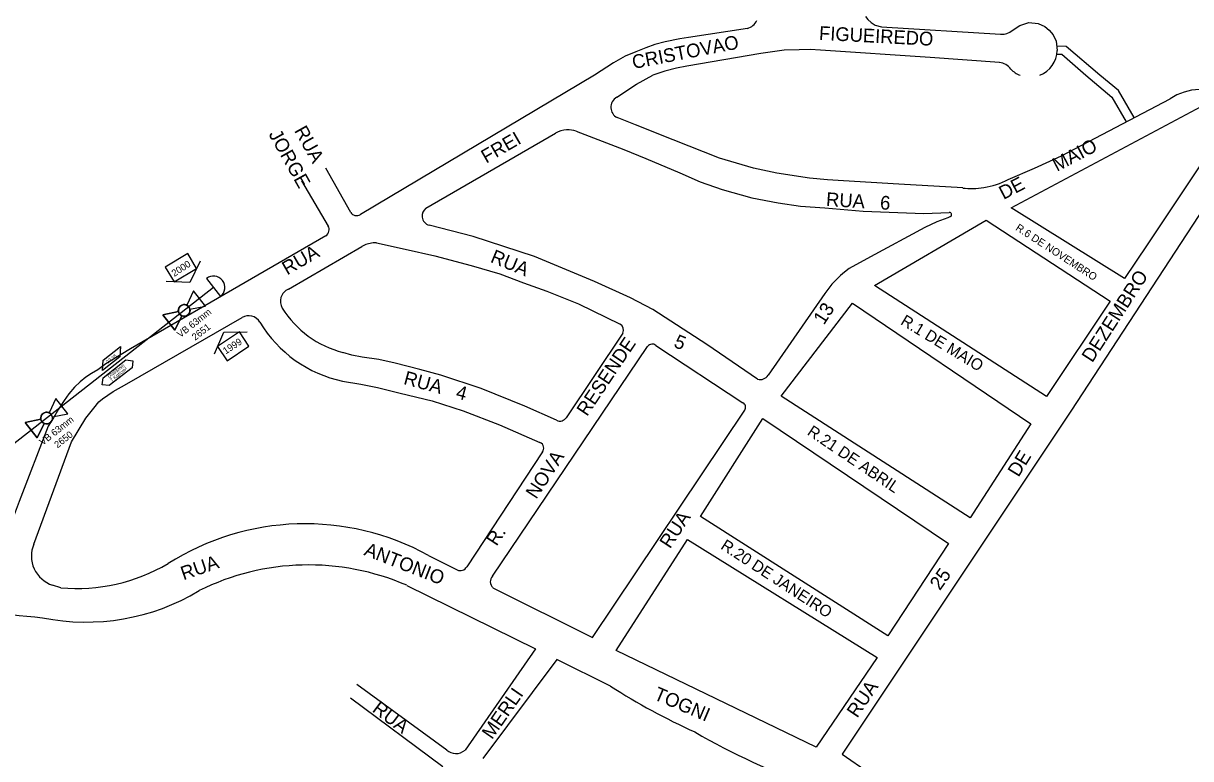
# Model space of a CAD drawing. Extents: x 325709 to 364434, y 7573432 to 7597073.
# Drawn here: x 334613 to 335123, y 7590704 to 7591025 of the extents above; entities that cross this region are included whole.
import ezdxf

# ---------------------------------------------------------------- set-up
doc = ezdxf.new("R2010")
doc.units = 0
for name, color, linetype in [('EDIFOBRAEXIS', 7, 'Continuous'), ('FORMATO', 7, 'Continuous'), ('LOGRADOURO', 7, 'Continuous'), ('LOGRADOURO_TEXTO', 7, 'Continuous'), ('NUM_REF', 7, 'Continuous'), ('SIMBOLO', 7, 'Continuous'), ('TEXTO', 7, 'Continuous'), ('TUBO_PEAD_GN_63', 7, 'Continuous'), ('VALVULA_PEAD_63', 7, 'Continuous'), ('VES - BLOQUEIIO', 7, 'Continuous')]:
    doc.layers.add(name, color=color, linetype=linetype)

# ---------------------------------------------------------------- blocks, each defined once
blk = doc.blocks.new('VALVULA_PEAD_DN_63')
at = {"layer": 'VALVULA_PEAD_63'}
for points in [[(-1.14, 0.57), (-4.25, 2.13), (-4.25, -2.13), (-1.14, -0.57)], [(-1.14, -0.57), (-4.25, -2.13), (-4.25, 2.13), (-1.14, 0.57)], [(1.14, -0.57), (4.25, -2.13), (4.25, 2.13), (1.14, 0.57)], [(1.14, -0.57), (4.25, -2.13), (4.25, 2.13), (1.14, 0.57)]]:
    blk.add_lwpolyline(points, dxfattribs=at)
blk.add_circle((0, 0), 1.28, dxfattribs=at)
for start, end in [(90, 270), (153.4349, 206.5651), (270, 90), (0, 26.5651), (333.4349, 0)]:
    blk.add_arc((0, 0), 1.28, start, end, dxfattribs=at)
blk = doc.blocks.new('NUM_REF')
at = {"layer": 'NUM_REF'}
blk.add_lwpolyline([(-4.3125, 0.9375), (0, 3.75), (4.3125, 0.9375)], dxfattribs=at)
blk.add_lwpolyline([(2.875, -1.875), (2.875, 1.875), (-2.875, 1.875), (-2.875, -1.875)], close=True, dxfattribs=at)

msp = doc.modelspace()

# ---------------------------------------------------------------- linework, layer by layer
at = {"layer": 'EDIFOBRAEXIS'}
for points in [[(335083.6, 7591001.91), (335068.93, 7591014.49), (335064.73, 7591014.54)], [(335064.76, 7591011.13), (335067.04, 7591011.11), (335077.49, 7591001.91)], [(335077.49, 7591001.91), (335088.83, 7590992.4), (335095.08, 7590981.62)], [(335098.63, 7590983.44), (335091.75, 7590995.25), (335083.6, 7591001.91)]]:
    msp.add_lwpolyline(points, dxfattribs=at)
at = {"layer": 'LOGRADOURO'}
for p, q in [((334862.88, 7591001.91), (334760.63, 7590941.06)), ((334789.19, 7590943.86), (334845.84, 7590976.61)), ((334756.34, 7590941.94), (334745.45, 7590961.35)), ((334734.78, 7590955.76), (334746.47, 7590936.08)), ((335094.33, 7590913.19), (335044.91, 7590943.99)), ((334985.16, 7590910.14), (335033.96, 7590938.57)), ((335018.37, 7590940.24), (335017.11, 7590939.71)), ((335033.96, 7590938.57), (335088.15, 7590903.28)), ((334729.14, 7590908.48), (334761.18, 7590927.12)), ((335060.31, 7590861.66), (334985.16, 7590910.14)), ((334944.41, 7590861.88), (334975.47, 7590902.34)), ((334975.47, 7590902.34), (335053.39, 7590849.69)), ((335088.15, 7590903.28), (335060.31, 7590861.66)), ((334875.25, 7590889.35), (334850.42, 7590852.35)), ((334818.23, 7590783.3), (334886.06, 7590883.46)), ((334889.66, 7590883.99), (334927.65, 7590858.97)), ((335026.89, 7590808.66), (334944.41, 7590861.88)), ((334861.99, 7590756.45), (334928.47, 7590855.77)), ((334909.11, 7590809.29), (334936.37, 7590852.05)), ((334936.37, 7590852.05), (335017.47, 7590797.53)), ((335053.39, 7590849.69), (335026.89, 7590808.66)), ((334840.06, 7590837.53), (334807.03, 7590787.36)), ((334990.9, 7590757.16), (334909.11, 7590809.29)), ((334872.35, 7590750.83), (334903.43, 7590799.19)), ((334903.43, 7590799.19), (334986.3, 7590747.75)), ((335017.47, 7590797.53), (334990.9, 7590757.16)), ((334790.37, 7590792.26), (334802.87, 7590786.01)), ((334629.75, 7590778.14), (334626.14, 7590779.31)), ((334780.8, 7590779.24), (334837.05, 7590751.59)), ((334818.44, 7590778.22), (334861.99, 7590756.45)), ((334837.05, 7590751.59), (334806.28, 7590707.29)), ((334846.44, 7590746.85), (334814.07, 7590703.59)), ((334869.9, 7590735.21), (334846.44, 7590746.85)), ((334959.61, 7590708.6), (334872.35, 7590750.83)), ((334986.3, 7590747.75), (334959.61, 7590708.6)), ((334798.3, 7590707.35), (334759.02, 7590735.94)), ((334756.24, 7590730.12), (334796.54, 7590700.17)), ((334971.06, 7590705.58), (334982.81, 7590697.41))]:
    msp.add_line(p, q, dxfattribs=at)
for points in [[(334981.22, 7591027.55), (334982.29, 7591026.2), (334983.66, 7591024.89), (334985.38, 7591023.7), (334988.27, 7591023.09), (335040.12, 7591019.83), (335041.8, 7591019.9), (335042.99, 7591020.15), (335044.24, 7591020.67), (335045.31, 7591021.36), (335048.7, 7591023.66), (335052.5, 7591024.85), (335056.59, 7591024.46), (335059.53, 7591023.22), (335061.44, 7591021.63), (335063.17, 7591019.52), (335064.46, 7591016.76), (335064.95, 7591012.69)], [(334929.68, 7591022.35), (334903.92, 7591018.37), (334900.11, 7591017.8), (334893.77, 7591016.55), (334889.16, 7591015.3), (334885.27, 7591013.86), (334880.91, 7591012.12), (334876.28, 7591010.18), (334871.14, 7591007.38), (334862.88, 7591001.91)], [(334945.72, 7591012.81), (334935.53, 7591011.39), (334903.15, 7591005.88), (334898.7, 7591004.92), (334893.55, 7591003.71), (334888.36, 7591001.91)], [(335039.68, 7591007.52), (335009.48, 7591009.68), (334961.63, 7591012.86), (334957.09, 7591013.08), (334952.17, 7591012.99), (334945.72, 7591012.81)], [(334872.53, 7590992.3), (334881.23, 7590997.94), (334888.36, 7591001.91)], [(335043.57, 7590956.44), (335054.99, 7590961.3), (335066.81, 7590966.77), (335114.23, 7590991.61)], [(335044.91, 7590943.99), (335127.82, 7590988.26), (335133.67, 7590984.02)], [(335023.67, 7590952.68), (334995.79, 7590954.37), (334971.6, 7590955.88), (334964.59, 7590956.3), (334956.69, 7590957), (334942.43, 7590959.21), (334932.34, 7590961.29), (334917.48, 7590965.72), (334897.16, 7590973.77), (334880.75, 7590980.25), (334872.68, 7590983.43)], [(335133.67, 7590984.02), (335139.07, 7590980.11), (335125.77, 7590960.18), (335104.22, 7590927.86), (335094.33, 7590913.19)], [(334854.76, 7590977.42), (334875.65, 7590969.43), (334885.24, 7590965.6), (334900.14, 7590959.26), (334909, 7590955.33), (334918.55, 7590952.04), (334931.51, 7590948.36), (334943.08, 7590946.2), (334952.76, 7590944.75), (334963.5, 7590943.98), (334980.23, 7590942.61), (335006.75, 7590941.52), (335017.82, 7590941.99)], [(335146.85, 7590971.39), (335070.88, 7590855.28), (334971.06, 7590705.58)], [(334934.1, 7590869.3), (334911.92, 7590884.34), (334888.39, 7590899.67), (334878.56, 7590904.76), (334862.88, 7590911.9), (334836.59, 7590922.79), (334809.83, 7590931.5), (334790.68, 7590936.45)], [(335017.11, 7590939.71), (335012.36, 7590937.86), (335007.17, 7590935.48), (334983.42, 7590922.62), (334974.12, 7590917.57), (334972.01, 7590916), (334970.33, 7590914.52), (334968.99, 7590913.24), (334967.82, 7590912.01), (334966.49, 7590910.63), (334963.44, 7590906.58), (334938.64, 7590871.05)], [(334745.46, 7590931.74), (334660.12, 7590882.49), (334649.35, 7590875.9), (334645.83, 7590873.31), (334643.18, 7590871.67), (334640.58, 7590870.05), (334638.23, 7590868.05), (334635.73, 7590865.74), (334633.24, 7590862.85), (334631.13, 7590859.88), (334628.66, 7590856.2), (334626.49, 7590852.36), (334624.21, 7590848.73), (334611.59, 7590815.82), (334607.14, 7590804.15), (334605.04, 7590799.87), (334602.67, 7590796.78), (334599.66, 7590794.71), (334595.82, 7590793.08), (334592.11, 7590792.37), (334589.26, 7590792.06), (334586.37, 7590792.15), (334583.42, 7590792.8)], [(334767.67, 7590928.73), (334780.14, 7590926.04), (334793.15, 7590923.14), (334808.93, 7590918.83), (334821.43, 7590915.18), (334831.83, 7590911.35), (334841.96, 7590907.68), (334855.91, 7590902.18), (334874.06, 7590893.19)], [(334617.93, 7590797.26), (334634.4, 7590841.95), (334640.62, 7590852.25), (334644.2, 7590856.63), (334646.37, 7590859.32), (334647.9, 7590860.62), (334652.53, 7590863.83), (334658.59, 7590867.26), (334708.92, 7590896.18)], [(334846.23, 7590851.37), (334832.39, 7590857.49), (334813.32, 7590865.09), (334795.77, 7590870.93), (334786.49, 7590873.44), (334775.81, 7590876.27), (334768.59, 7590877.75), (334761.31, 7590878.87), (334756.8, 7590879.72), (334752.97, 7590880.9)], [(334752.83, 7590868.35), (334760.75, 7590867.05), (334767.99, 7590865.57), (334777.91, 7590863.1), (334791.96, 7590859.76), (334805.44, 7590855.4), (334821.32, 7590849.23), (334839.03, 7590841.65)]]:
    msp.add_lwpolyline(points, dxfattribs=at)
for centre, radius, start, end in [((334927.76, 7591028.79), 6.72, 286.5509, 333.2081), ((335053.02, 7591013.01), 11.93, 291.5405, 358.45), ((335038.8, 7591000.3), 7.27, 35.5878, 83.0646), ((335053.07, 7591012.96), 11.87, 225.2312, 248.5688), ((334875.07, 7590987.91), 5.07, 119.9962, 182.9027), ((335127.77, 7590971.22), 24.48, 60.0678, 123.5626), ((334875.07, 7590987.91), 5.07, 182.9027, 241.885), ((334851.17, 7590967.39), 10.65, 92.6701, 120.0366), ((334851.17, 7590967.39), 10.65, 70.2929, 92.6701), ((335027.4, 7590987.39), 34.92, 279.1218, 297.5772), ((335027.4, 7590987.39), 34.92, 263.8637, 279.1218), ((334758.97, 7590943.85), 3.25, 216.0323, 254.8304), ((334758.97, 7590943.85), 3.25, 254.8304, 300.7841), ((334791.73, 7590940.51), 4.2, 127.2681, 187.3962), ((335017.9, 7590941.05), 0.945, 300.3642, 94.5326), ((334743.7, 7590934.43), 3.22, 348.9728, 30.7168), ((334791.73, 7590940.51), 4.2, 187.3962, 255.5053), ((334743.7, 7590934.43), 3.22, 303.1253, 348.9728), ((334767.1, 7590917.16), 11.58, 95.0284, 120.7526), ((334767.1, 7590917.16), 11.58, 87.2169, 95.0284), ((334731.29, 7590903.24), 5.66, 162.7142, 211.6538), ((334731.29, 7590903.24), 5.66, 112.3016, 162.7142), ((334763.49, 7590923.09), 43.49, 211.6538, 255.9961), ((334711.74, 7590891.27), 5.67, 75.937, 119.8913), ((334711.74, 7590891.27), 5.67, 29.4171, 75.937), ((334764.38, 7590922.86), 55.72, 211.127, 258.0384), ((334872.69, 7590890.66), 2.87, 332.8916, 61.5497), ((334888.1, 7590882.08), 2.47, 95.6817, 145.895), ((334888.1, 7590882.08), 2.47, 50.8944, 95.6817), ((334935.38, 7590872.75), 3.68, 249.6437, 332.3501), ((334926.62, 7590857), 2.22, 326.4104, 62.2826), ((334847.8, 7590854.11), 3.16, 240.1936, 286.5449), ((334847.8, 7590854.11), 3.16, 286.5449, 326.1392), ((334837.98, 7590839.2), 2.67, 9.1645, 66.8365), ((334837.98, 7590839.2), 2.67, 321.3309, 9.1645), ((334736.45, 7590694.14), 111.96, 61.2075, 122.3524), ((334630.21, 7590792.02), 13.34, 156.8785, 252.2641), ((334636.46, 7590857.19), 79.33, 265.1505, 300.3444), ((334737.95, 7590680.61), 107.54, 66.5205, 116.4033), ((334681.91, 7591425.69), 663.32, 255.31048, 264.79804), ((334804.28, 7590788.73), 3.07, 242.5495, 333.508), ((334821.03, 7590780.87), 3.7, 139.1947, 225.6523), ((334640.77, 7590858.69), 95.5, 258.5233, 301.1179), ((335022.49, 7590972.31), 281.97, 237.2368, 245.7358), ((335054.14, 7590968.71), 293.26, 239.7994, 262.1319), ((334802.96, 7590713.2), 7.47, 231.4449, 263.6115), ((334802.1, 7590712.3), 6.53, 270.2446, 309.8537)]:
    msp.add_arc(centre, radius, start, end, dxfattribs=at)
at = {"layer": 'SIMBOLO'}
for points in [[(334655.46, 7590878.92), (334647.89, 7590873), (334648.17, 7590877.51), (334655.74, 7590883.43)], [(334648.18, 7590869.87), (334658.13, 7590877.65), (334661.2, 7590877.27), (334661.2, 7590877.27), (334660.82, 7590874.2), (334650.88, 7590866.42), (334647.81, 7590866.8), (334647.81, 7590866.8)]]:
    msp.add_lwpolyline(points, close=True, dxfattribs=at)
at = {"layer": 'TUBO_PEAD_GN_63'}
for p, q in [((334693.3, 7590913.17), (334699.46, 7590905.3)), ((334696.38, 7590909.23), (334608.45, 7590840.49))]:
    msp.add_line(p, q, dxfattribs=at)
msp.add_arc((334696.38, 7590909.23), 5, 308.0199, 128.0199, dxfattribs=at)

# ---------------------------------------------------------------- block references
at = {"layer": 'FORMATO'}
for p, xscale, yscale, rotation in [((334682.19, 7590917.87), 1.999999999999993, 1.9999999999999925, -149.07805125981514), ((334705.04, 7590883.56), 1.9999999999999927, 1.9999999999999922, 33.95383775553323)]:
    msp.add_blockref('NUM_REF', p, dxfattribs=dict(at, xscale=xscale, yscale=yscale, rotation=rotation))
at = {"layer": 'VES - BLOQUEIIO', "xscale": 1.9999999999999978, "yscale": 1.9999999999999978, "rotation": 38.01985760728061}
for p in [(334683.6, 7590899.24), (334623.49, 7590852.25)]:
    msp.add_blockref('VALVULA_PEAD_DN_63', p, dxfattribs=at)

# ---------------------------------------------------------------- texts
for s, rotation, p in [('2000', 33.0165, (334679.31, 7590913.86)), ('VB 63mm', 38.0199, (334681.92, 7590887.17)), ('2651', 38.0199, (334688.4, 7590885.97)), ('1999', 33.0165, (334701.72, 7590879.97)), ('VB 63mm', 38.0199, (334621.81, 7590840.17)), ('2650', 38.0199, (334628.29, 7590838.98))]:
    msp.add_text(s, height=3, rotation=rotation).set_placement(p)
at = {"layer": 'LOGRADOURO_TEXTO'}
for s, height, rotation, p in [('FIGUEIREDO', 6, 356.9801, (334960.81, 7591017.37)), ('CRISTOVAO', 6, 11, (334879.87, 7591004.59)), ('JORGE', 6, 299.2734, (334720.32, 7590976.14)), ('RUA', 6, 299.2734, (334731.49, 7590977.74)), ('FREI', 6, 29.9898, (334815.52, 7590963.28)), ('MAIO', 6, 27.7057, (335064.86, 7590959.68)), ('DE', 6, 27.7057, (335041.51, 7590947.44)), ('RUA   6', 6, 356.421, (334963.86, 7590944.85)), ('R.6 DE NOVEMBRO', 3.3, 326.9395, (335046.48, 7590934.51)), ('RUA', 6, 29.9898, (334728.57, 7590914.49)), ('RUA', 6, 337.5097, (334816.98, 7590920.48)), ('DEZEMBRO', 6, 57.1625, (335080.26, 7590876.14)), ('13', 6, 56.9981, (334963.06, 7590892.62)), ('R.1 DE MAIO', 5, 328.7053, (334996.16, 7590893.39)), ('RESENDE', 6, 56.1392, (334859.57, 7590852.69)), ('5', 6, 337.5097, (334897.06, 7590883.45)), ('RUA   4', 6, 344.8731, (334779.1, 7590867.15)), ('R.21 DE ABRIL', 5, 326.0359, (334955.39, 7590845.27)), ('NOVA', 6, 56.6381, (334837.39, 7590816.54)), ('DE', 6, 58.4402, (335048.03, 7590826.16)), ('RUA', 6, 56.951, (334895.85, 7590794.9)), ('R.', 6, 56.6381, (334820.06, 7590796.04)), ('R.20 DE JANEIRO', 5, 326.8443, (334917.59, 7590795.45)), ('ANTONIO', 6, 338.6695, (334761.78, 7590792.58)), ('RUA', 6, 19.0638, (334683.3, 7590781.4)), ('25', 6, 54.5347, (335013.71, 7590776.71)), ('RUA', 6, 56.0198, (334977.58, 7590721.02)), ('MERLI', 6, 55.2244, (334818.09, 7590711.64)), ('TOGNI', 6, 336.8817, (334888.31, 7590729.61)), ('RUA', 6, 323.0001, (334765.35, 7590724.42))]:
    msp.add_text(s, height=height, rotation=rotation, dxfattribs=at).set_placement(p)
at = {"layer": 'TEXTO'}
for s, p in [('23,35', (334650.22, 7590875.95)), ('DN63mm', (334650.86, 7590869.51)), ('7 Kgf/cm²', (334651.99, 7590867.97))]:
    msp.add_text(s, height=1.5, rotation=38.0199, dxfattribs=at).set_placement(p)

doc.saveas('drawing.dxf')
